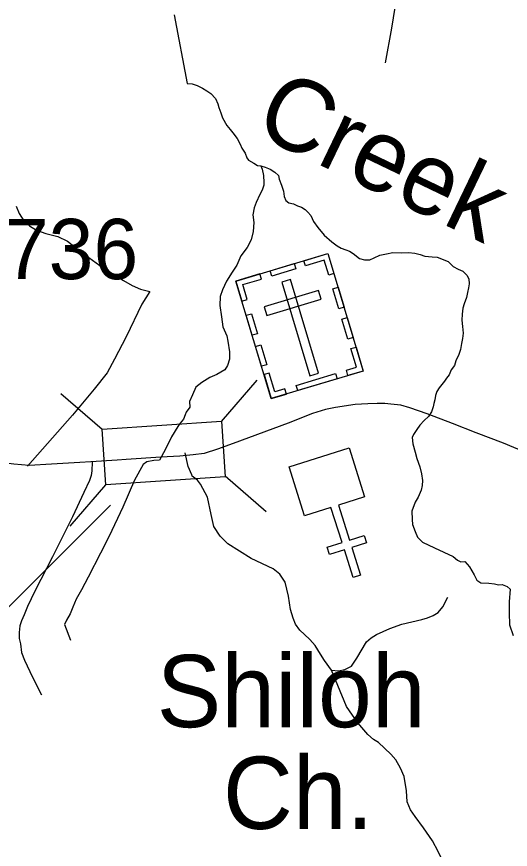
# Model space of a CAD drawing. Extents: x 2104537 to 2336408, y 34176 to 229611.
# Drawn here: x 2261772 to 2265867, y 173182 to 180094 of the extents above; entities that cross this region are included whole.
import ezdxf

# ---------------------------------------------------------------- set-up
doc = ezdxf.new("R2010")
doc.units = 0
for name, color, linetype in [('Exist Cultural Cemetery CELL', 7, 'Continuous'), ('Exist Cultural Church CELL', 7, 'Continuous'), ('Exist Cultural Church Label', 7, 'Continuous'), ('Exist Hydrographic Creek Single Shore', 7, 'Continuous'), ('Exist Road Non-System Type 51', 7, 'Continuous'), ('Exist Road Primary NC Attributed', 7, 'Continuous'), ('Exist Road Primary NC Structure Standard Bridge CELL', 7, 'Continuous'), ('Exist Road Primary NC Structure Standard Bridge Number Label', 7, 'Continuous'), ('Exist Road Secondary Type 51 Number Label', 7, 'Continuous'), ('Old_Level_32', 7, 'Continuous')]:
    doc.layers.add(name, color=color, linetype=linetype)

msp = doc.modelspace()

# ---------------------------------------------------------------- linework, layer by layer
at = {"layer": 'Exist Cultural Cemetery CELL'}
for points in [[(2263591.2, 177899), (2264353.8, 178128.1), (2264646.9, 177152.7), (2263884.2, 176923.6)], [(2264404, 177962.1), (2264360.5, 177949), (2264323.5, 178072.4), (2264168.1, 178025.7), (2264155.3, 178068.3), (2264354.1, 178128)], [(2263874.9, 177984.2), (2264073.5, 178043.8), (2264086.6, 178000.2), (2263888, 177940.5)], [(2263641, 177733.1), (2263684.5, 177746.2), (2263647.4, 177869.5), (2263802.8, 177916.1), (2263790, 177958.8), (2263591.2, 177899)], [(2264042.5, 177912.2), (2263971, 177890.7), (2264204.3, 177113.9), (2264275.9, 177135.4)], [(2264444.4, 177669), (2264394.5, 177835), (2264438.2, 177848.1), (2264488, 177682.1)], [(2263825.8, 177685.3), (2263847.3, 177613.7), (2264298.4, 177749.2), (2264276.9, 177820.8)], [(2263726.3, 177449), (2263676.4, 177614.9), (2263720, 177628), (2263769.9, 177462.1)], [(2264520.1, 177416.5), (2264470.3, 177582.4), (2264513.9, 177595.5), (2264563.8, 177429.6)], [(2263803.6, 177191.5), (2263753.7, 177357.4), (2263797.3, 177370.5), (2263847.2, 177204.6)], [(2264520, 177114.6), (2264506.7, 177158.6), (2264591, 177183.9), (2264544.5, 177338.7), (2264587.1, 177351.5), (2264646.9, 177152.7)], [(2264010.8, 176961.8), (2263997.6, 177005.8), (2263913.4, 176980.5), (2263866.8, 177135.3), (2263824.2, 177122.5), (2263883.9, 176923.7)], [(2264091.1, 177033.7), (2264416.2, 177131.3), (2264429.3, 177087.7), (2264104.2, 176990)]]:
    msp.add_lwpolyline(points, close=True, dxfattribs=at)
at = {"layer": 'Exist Cultural Church CELL'}
msp.add_lwpolyline([(2264657.4, 176107.7), (2264440.4, 176038.8), (2264532, 175748.3), (2264654.1, 175786.8), (2264673.3, 175725.9), (2264551.2, 175687.4), (2264623.6, 175458), (2264562.4, 175438.7), (2264490.1, 175668.1), (2264368, 175629.6), (2264348.8, 175690.6), (2264470.9, 175729.1), (2264379.3, 176019.5), (2264159.2, 175950.6), (2264031.1, 176356.7), (2264529.4, 176513.8)], close=True, dxfattribs=at)
at = {"layer": 'Exist Hydrographic Creek Single Shore'}
for points in [[(2263078, 180109.6), (2263186.3, 179540.2), (2263226.7, 179536.9), (2263270.6, 179522.9), (2263314.7, 179498.9), (2263350.3, 179478.9), (2263382.3, 179456.9), (2263420.3, 179414.8), (2263440.4, 179370.8), (2263450.4, 179338.8), (2263466.4, 179294.8), (2263478.3, 179254.7), (2263514.4, 179190.7), (2263544.3, 179156.7), (2263566.3, 179128.7), (2263602.3, 179082.6), (2263626.3, 179036.6), (2263640.3, 179002.6), (2263666.3, 178960.6), (2263682.3, 178922.5), (2263696.3, 178902.5), (2263740.3, 178878.5), (2263770.3, 178858.5), (2263798.4, 178856.5)], [(2263798.4, 178856.5), (2263808.4, 178828.5), (2263820.3, 178774.5), (2263822.4, 178716.4), (2263822.4, 178696.4), (2263808.4, 178652.4), (2263790.4, 178616.3), (2263758.4, 178552.3), (2263742.4, 178508.3), (2263732.3, 178448.2), (2263738.7, 178384.2), (2263734.6, 178310.1), (2263716.6, 178240.1), (2263685.2, 178179), (2263632.7, 178108), (2263598.9, 178029.9), (2263558.9, 177973.9), (2263512.9, 177897.8), (2263478.9, 177827.7), (2263459, 177769.7), (2263457.2, 177695.6), (2263471.1, 177601.6), (2263482.2, 177520.5), (2263516.1, 177445.5), (2263523.2, 177401.6), (2263538.7, 177312.4), (2263538.7, 177250.2), (2263521.8, 177199.2), (2263497.7, 177162.4), (2263431.2, 177124.2), (2263373.2, 177098.7), (2263306.8, 177057.7), (2263257.3, 177019.5), (2263230.4, 176954.4), (2263204.9, 176899.2), (2263207.6, 176853), (2263179.5, 176811), (2263169.6, 176788.8), (2263155.4, 176753.4), (2263128.5, 176719.4), (2263110.1, 176691.1), (2263057.8, 176607.6), (2263006.9, 176504.3), (2262956, 176412.3), (2262909.3, 176410.9), (2262851.3, 176398.2), (2262821.6, 176376.9), (2262750.9, 176245.3), (2262653.3, 176023.1), (2262540.1, 175782.5), (2262466.6, 175639.5), (2262364.7, 175442.8), (2262309.1, 175335.8), (2262267, 175257.7), (2262239.2, 175191.7), (2262217.4, 175137.6), (2262185.1, 175083.3), (2262169.5, 175049.4), (2262219, 174917.7)], [(2263798.4, 178856.5), (2263834.1, 178844.5), (2263876.1, 178828.5), (2263912.2, 178802.5), (2263944.2, 178776.5), (2263950.1, 178744.5), (2263968.2, 178696.4), (2263984.2, 178646.4), (2263990.1, 178602.4), (2264004, 178568.4), (2264030.1, 178548.3), (2264068, 178540.3), (2264102.1, 178522.3), (2264134, 178512.3), (2264166, 178494.3), (2264186.1, 178472.3), (2264212.2, 178442.3), (2264234.1, 178392.3), (2264269.8, 178344.2), (2264321.9, 178280.2), (2264385.9, 178224.2), (2264431.8, 178192.1), (2264464, 178172.2), (2264501.9, 178158.1), (2264531.8, 178146.1), (2264561.8, 178128.1)], [(2264561.8, 178128.1), (2264616.3, 178086.3), (2264656.1, 178075.8), (2264702, 178075.3), (2264738.1, 178092.9), (2264784.5, 178114.4), (2264838.4, 178125.7), (2264892.3, 178137.1), (2264960.4, 178134.3), (2265022.3, 178135.6), (2265074.2, 178131), (2265119.9, 178120.5), (2265157.7, 178106.1), (2265219.6, 178101.4), (2265259.4, 178098.9), (2265350.8, 178061.8), (2265392.5, 178021.3), (2265434.1, 177998.9), (2265473.9, 177980.4), (2265505.4, 177948), (2265523.1, 177917.8), (2265526.6, 177875.7), (2265520.2, 177841.8), (2265511.8, 177803.9), (2265503.4, 177763.9), (2265482.9, 177710.2), (2265472.4, 177674.3), (2265467.9, 177624.3), (2265463.4, 177574.3), (2265471, 177522.2), (2265476.1, 177466.1), (2265469.6, 177422.2), (2265461.1, 177380.3), (2265454.6, 177332.3), (2265440.2, 177288.5), (2265415.6, 177236.7), (2265403.3, 177198.8), (2265374.8, 177163.1), (2265358.4, 177121.3), (2265338.1, 177093.5), (2265321.9, 177067.7), (2265297.7, 177042), (2265277.4, 177014.2), (2265257.1, 176982.4), (2265246.7, 176948.5), (2265240.3, 176914.6), (2265232.1, 176882.6), (2265225.7, 176854.7), (2265213.4, 176814.8), (2265187, 176775.1), (2265152.7, 176741.5), (2265116.2, 176703.9), (2265091.8, 176666.1), (2265063.3, 176626.5), (2265053.1, 176600.5), (2265058.6, 176548.5), (2265077.9, 176480.2), (2265091.2, 176426), (2265116.5, 176357.7), (2265129.6, 176299.5), (2265137.2, 176243.4), (2265136.8, 176203.4), (2265128.1, 176163.5), (2265101.7, 176105.8), (2265077.1, 176064), (2265050.4, 175988.3), (2265053.7, 175920.2), (2265055.1, 175878.2), (2265078.3, 175819.9), (2265098, 175773.6), (2265139.4, 175733.2), (2265236.6, 175684), (2265391.6, 175614.2), (2265429.4, 175581.8), (2265457.2, 175569.4), (2265489.2, 175571.1), (2265526.8, 175528.6), (2265546.2, 175494.4), (2265565.7, 175460.1), (2265589.1, 175415.9), (2265620.9, 175393.5), (2265689, 175390.7), (2265734.7, 175386.2), (2265768.5, 175377.8), (2265798.5, 175379.4), (2265840.1, 175365), (2265865.9, 175342.6), (2265856.9, 175236.7), (2265855.9, 175146.7), (2265860.6, 175044.6), (2265889.7, 174958.2)]]:
    msp.add_lwpolyline(points, dxfattribs=at)
at = {"layer": 'Exist Road Non-System Type 51'}
for points in [[(2264831.7, 179709.9), (2264885.2, 179998.8), (2264912.8, 180168.5), (2264934.6, 180276), (2264947.5, 180317.7), (2264980.9, 180379.1), (2265155.4, 180617.4), (2265336.4, 180883.9), (2265365.6, 180937.4), (2265408.6, 181104.5), (2265476.8, 181425)], [(2261767.7, 178520.2), (2261794.3, 178460.5), (2261833.1, 178399), (2261879.7, 178357.5), (2261938, 178322.1), (2262014.4, 178293.1), (2262112.5, 178270.4), (2262193.1, 178229.2), (2262310.1, 178138.6), (2262461.4, 178028.4), (2262658.9, 177902.8), (2262731.5, 177861.6), (2262799.7, 177832.3), (2262875.9, 177813.2), (2262811.3, 177706.5), (2262680.5, 177437.1), (2262584.7, 177252), (2262522.1, 177137.2), (2262415.7, 177001.9), (2262234.1, 176785.9), (2261863.1, 176361.6)], [(2263224.7, 176292), (2263194.6, 176360), (2263170.6, 176473.2)], [(2262398.7, 176397.2), (2262395.7, 176324.2), (2262390.7, 176284), (2262375.6, 176243.8), (2262330.4, 176143.3), (2262235, 175942.3), (2262069.3, 175610.7), (2261923.6, 175324.4), (2261863.3, 175198.8), (2261833.2, 175128.4), (2261813.1, 175078.2), (2261798.1, 175038), (2261793, 174982.7), (2261793, 174932.5), (2261803.1, 174887.3), (2261813.1, 174816.9), (2261838.2, 174751.6), (2261903.5, 174611), (2261978.9, 174465.3)], [(2264384.6, 174670.1), (2264325.2, 174750.7), (2264292.7, 174801.7), (2264247.4, 174875.3), (2264205, 174924.8), (2264158.3, 174965.9), (2264120.1, 175002.7), (2264086.1, 175050.8), (2264064.9, 175101.7), (2264043.7, 175172.5), (2264026.7, 175284.3), (2263998.4, 175400.4), (2263956, 175466.9), (2263900.5, 175510.8), (2263718, 175597.1), (2263524.2, 175718.8), (2263459.1, 175782.5), (2263408.2, 175861.8), (2263384.2, 175962.3), (2263354.5, 176105.2), (2263296.5, 176212.8), (2263271, 176246.7), (2263228.6, 176280.7), (2263224.7, 176292)], [(2264384.6, 174670.1), (2264441.1, 174664), (2264492.9, 174674.6), (2264548.7, 174703.3), (2264594.9, 174769.1), (2264672.4, 174904.4), (2264713.1, 174937.4), (2264757.6, 174964.7), (2264866.5, 175016.4), (2264967.3, 175052.5), (2265133.9, 175089.3), (2265180.2, 175104.5), (2265226.4, 175123.6), (2265266.9, 175148.7), (2265305.9, 175195.8), (2265347.5, 175275.1)], [(2265377.7, 172307.3), (2265397.4, 172388.9), (2265419.9, 172516.4), (2265443.6, 172607.8), (2265449, 172681.8), (2265442.4, 172749.9), (2265401.1, 172886.4), (2265268.4, 173163.2), (2265220.3, 173254), (2265146.3, 173361.4), (2265076.3, 173454.6), (2265037.4, 173511.5), (2265012.4, 173575.9), (2265004.3, 173668.3), (2264986.6, 173786.4), (2264955.8, 173857.1), (2264917.5, 173925.8), (2264876.4, 173972.5), (2264774.3, 174070.6), (2264732.8, 174093.4), (2264685.4, 174134.3), (2264600.6, 174232.2), (2264508.5, 174366.8), (2264384.6, 174670.1)]]:
    msp.add_lwpolyline(points, dxfattribs=at)
at = {"layer": 'Exist Road Primary NC Attributed'}
for points in [[(2262969.3, 176436.5), (2262679.8, 176417.3), (2262605.5, 176411.9), (2262387.9, 176399.8), (2262296, 176393), (2262062.1, 176378.1), (2261875.6, 176368.7), (2261748.5, 176378.1), (2261632.3, 176394.3), (2261478.2, 176429.5), (2260967.3, 176574.2), (2260613.1, 176674.3), (2260537.4, 176700), (2260453, 176742.9), (2260353.6, 176811.9), (2260264.2, 176885)], [(2265032.1, 176848.1), (2264959.7, 176868), (2264874.7, 176878.8), (2264826.3, 176881.7), (2264763, 176882.3), (2264684.8, 176880.6), (2264578.8, 176876), (2264415.4, 176849.2), (2264332.9, 176832.5), (2264226, 176799.2), (2264023.4, 176720.9), (2263568.9, 176551.6), (2263439, 176502.7), (2263327, 176468.8), (2263236.7, 176457.9), (2263182, 176450.8), (2263126.6, 176446.8), (2262969.3, 176436.5)], [(2266013.5, 176468.9), (2265809.3, 176554), (2265582.7, 176638.2), (2265387.9, 176716.3), (2265176.4, 176796.7), (2265032.1, 176848.1)]]:
    msp.add_lwpolyline(points, dxfattribs=at)
at = {"layer": 'Exist Road Primary NC Structure Standard Bridge CELL'}
for p, q in [((2263470.5, 176734.5), (2263768.2, 177075.6)), ((2262140, 176967), (2262481.1, 176669.4)), ((2263501.2, 176282.8), (2263842.3, 175985.2)), ((2262214.9, 175866.2), (2262512.5, 176207.3))]:
    msp.add_line(p, q, dxfattribs=at)
msp.add_lwpolyline([(2262481.1, 176669.4), (2263470.4, 176736.7), (2263501.8, 176274.6), (2262512.5, 176207.3)], close=True, dxfattribs=at)
at = {"layer": 'Exist Road Primary NC Structure Standard Bridge Number Label'}
msp.add_line((2262551.2, 176038), (2260505.7, 173996.9), dxfattribs=at)

# ---------------------------------------------------------------- texts
at = {"layer": 'Exist Cultural Church Label'}
for s, p in [('Shiloh', (2262933.9, 174196.2)), ('Ch.', (2263483.4, 173351.8))]:
    msp.add_text(s, height=600, dxfattribs=at).set_placement(p)
at = {"layer": 'Exist Road Secondary Type 51 Number Label'}
msp.add_text('1736', height=500, dxfattribs=at).set_placement((2261293.4, 177915.2))
at = {"layer": 'Old_Level_32'}
msp.add_text('Creek', height=600, rotation=334.34579, dxfattribs=at).set_placement((2263720.9, 179133.5))

doc.saveas('drawing.dxf')
